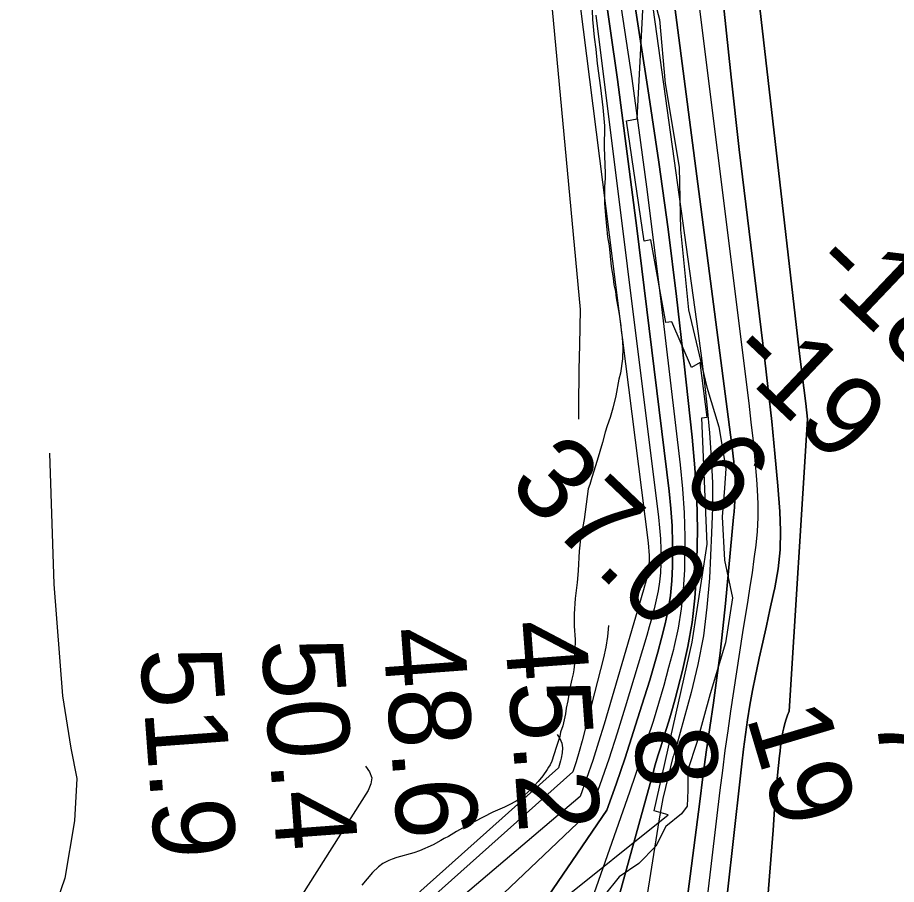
# Model space of a CAD drawing. Extents: x 3146026 to 3183936, y 897894 to 923344.
# Drawn here: x 3176544 to 3177266, y 905290 to 906002 of the extents above; entities that cross this region are included whole.
import ezdxf

# ---------------------------------------------------------------- set-up
doc = ezdxf.new("R2010")
doc.units = 0
for name, color, linetype in [('V-RIVR-EDGE', 7, 'Continuous'), ('V-RIVR-RANG', 7, 'Continuous'), ('V-ROAD-CNTR', 7, 'Continuous'), ('V-RRAP-RVMT', 7, 'Continuous'), ('V-SITE-VEGE', 7, 'Continuous'), ('V-TOPO-DPTH', 7, 'Continuous'), ('V-TOPO-MAJR', 7, 'Continuous'), ('V-TOPO-MINR', 7, 'Continuous'), ('V-TOPO-WATR', 7, 'Continuous')]:
    doc.layers.add(name, color=color, linetype=linetype)

msp = doc.modelspace()

# ---------------------------------------------------------------- linework, layer by layer
at = {"layer": 'V-RIVR-EDGE'}
msp.add_lwpolyline([(3177060.62, 906039.74), (3177071.02, 906000.61), (3177075.65, 905948.14), (3177086.93, 905879.44), (3177088.23, 905827.94), (3177094.75, 905762.11), (3177109.85, 905698.65), (3177119.78, 905666.2), (3177125.42, 905631.85), (3177124.43, 905615.64), (3177122.46, 905592.28), (3177124.28, 905556.51), (3177130.88, 905525.49), (3177125.07, 905488.79), (3177112.57, 905446.85), (3177101.5, 905406.82), (3177094.29, 905384.43), (3177094.25, 905367.74), (3177093.74, 905354.39), (3177088.95, 905348.2), (3177076.05, 905337.74), (3177067.91, 905321.55), (3177054.04, 905307.27), (3177037.8, 905296.35), (3177025.36, 905281.12)], dxfattribs=at)
at = {"layer": 'V-ROAD-CNTR'}
msp.add_lwpolyline([(3176569.87, 905644.57), (3176573.39, 905536.9), (3176580.49, 905445.06), (3176587.21, 905402.09), (3176592.1, 905377.18), (3176590.36, 905342.38), (3176582.36, 905295.36), (3176557.59, 905223.43), (3176536.4, 905168.63), (3176505.75, 905104.72), (3176484.29, 905071.19), (3176424.37, 904985.14), (3176296.77, 904806.9), (3176191.1, 904677.37)], dxfattribs=at)
at = {"layer": 'V-RRAP-RVMT'}
for p, q in [((3177052.47, 905919.15), (3177059.93, 906060.51)), ((3177043.77, 905917.56), (3177052.47, 905919.15)), ((3177058.29, 905818.7), (3177043.77, 905917.56)), ((3177063.74, 905819.82), (3177058.29, 905818.7)), ((3177076.11, 905751.79), (3177063.74, 905819.82)), ((3177080.96, 905752.44), (3177076.11, 905751.79)), ((3177097.09, 905714.92), (3177080.96, 905752.44)), ((3177104.39, 905718.89), (3177097.09, 905714.92)), ((3177110.11, 905674.02), (3177104.39, 905718.89)), ((3177105.77, 905673.6), (3177110.11, 905674.02)), ((3177110.03, 905569.8), (3177105.77, 905673.6)), ((3177097.77, 905489.18), (3177110.03, 905569.8)), ((3177066.46, 905350.76), (3177097.77, 905489.18)), ((3176923.78, 905224.2), (3177078.15, 905347.36)), ((3177078.15, 905347.36), (3177066.46, 905350.76))]:
    msp.add_line(p, q, dxfattribs=at)
at = {"layer": 'V-SITE-VEGE'}
for p, q in [((3177015.2, 906015.5), (3177015.9, 906000.79)), ((3177015.9, 906000.79), (3177017.19, 905986.28)), ((3177017.19, 905986.28), (3177018.71, 905976.27)), ((3177018.71, 905976.27), (3177019.62, 905964.5)), ((3177019.62, 905964.5), (3177022.45, 905944.48)), ((3177022.45, 905944.48), (3177024.32, 905928.4)), ((3177024.32, 905928.4), (3177025.61, 905913.29)), ((3177025.61, 905913.29), (3177025.51, 905895.65)), ((3177025.51, 905895.65), (3177026.38, 905874.47)), ((3177026.38, 905874.47), (3177026.35, 905870.35)), ((3177026.35, 905870.35), (3177025.72, 905863.3)), ((3177025.72, 905863.3), (3177025.69, 905857.81)), ((3177025.69, 905857.81), (3177025.84, 905849.57)), ((3177025.84, 905849.57), (3177026.57, 905839.76)), ((3177026.57, 905839.76), (3177028.24, 905822.11)), ((3177028.24, 905822.11), (3177029.57, 905814.65)), ((3177029.57, 905814.65), (3177031.24, 905797.78)), ((3177031.24, 905797.78), (3177032.76, 905788.55)), ((3177032.76, 905788.55), (3177033.51, 905782.67)), ((3177033.51, 905782.67), (3177034.66, 905777.17)), ((3177034.66, 905777.17), (3177035.22, 905772.07)), ((3177035.22, 905772.07), (3177037.88, 905758.72)), ((3177037.88, 905758.72), (3177039.2, 905749.11)), ((3177039.2, 905749.11), (3177039.38, 905745.18)), ((3177039.38, 905745.18), (3177040.13, 905739.49)), ((3177040.13, 905739.49), (3177040.67, 905731.26)), ((3177040.67, 905731.26), (3177040.62, 905721.84)), ((3177040.62, 905721.84), (3177038.79, 905710.09)), ((3177038.79, 905710.09), (3177037.59, 905705.2)), ((3177037.59, 905705.2), (3177034.96, 905691.49)), ((3177034.96, 905691.49), (3177032.55, 905681.3)), ((3177032.55, 905681.3), (3177030.35, 905673.86)), ((3177030.35, 905673.86), (3177027.96, 905667.02)), ((3177027.96, 905667.02), (3177026.36, 905661.73)), ((3177026.36, 905661.73), (3177024.16, 905653.31)), ((3177024.16, 905653.31), (3177019.77, 905638.44)), ((3177019.77, 905638.44), (3177015.18, 905624.54)), ((3177015.18, 905624.54), (3177013.58, 905618.67)), ((3177012.38, 905615.14), (3177008.91, 905590.07)), ((3177013.58, 905618.67), (3177012.38, 905615.14)), ((3177008.91, 905590.07), (3177006.08, 905574)), ((3177006.08, 905574), (3177004.84, 905564.01)), ((3177004.84, 905564.01), (3177004.16, 905548.13)), ((3177003.75, 905544.61), (3177003.33, 905538.34)), ((3177004.16, 905548.13), (3177003.75, 905544.61)), ((3177003.33, 905538.34), (3177001.68, 905525.21)), ((3177001.68, 905525.21), (3177000.83, 905512.47)), ((3177000.83, 905512.47), (3177000.77, 905502.47)), ((3177000.77, 905502.47), (3177001.5, 905491.49)), ((3177001.5, 905491.49), (3177001.44, 905482.07)), ((3177001.04, 905478.94), (3177000.99, 905471.29)), ((3177001.44, 905482.07), (3177001.04, 905478.94)), ((3177000.99, 905471.29), (3177000.57, 905466.39)), ((3176999.97, 905463.26), (3176998.77, 905458.76)), ((3177000.57, 905466.39), (3176999.97, 905463.26)), ((3176998.77, 905458.76), (3176997.16, 905451.31)), ((3176997.16, 905451.31), (3176995.53, 905441.13)), ((3176995.53, 905441.13), (3176994.32, 905434.86)), ((3176994.32, 905434.86), (3176993.71, 905430.35)), ((3176993.71, 905430.35), (3176991.49, 905420.37)), ((3176991.49, 905420.37), (3176989.7, 905415.28)), ((3176988.9, 905411.75), (3176985.9, 905402.75)), ((3176989.7, 905415.28), (3176988.9, 905411.75)), ((3176985.9, 905402.75), (3176982.51, 905391.59)), ((3176982.51, 905391.59), (3176981.12, 905388.46)), ((3176978.74, 905384.56), (3176974.99, 905379.48)), ((3176979.73, 905386.51), (3176978.74, 905384.56)), ((3176981.12, 905388.46), (3176979.73, 905386.51)), ((3176974.99, 905379.48), (3176971.24, 905374.79)), ((3176968.28, 905371.48), (3176965.13, 905368.16)), ((3176971.24, 905374.79), (3176968.28, 905371.48)), ((3176957.24, 905361.35), (3176953.11, 905358.62)), ((3176960.39, 905363.68), (3176957.24, 905361.35)), ((3176965.13, 905368.16), (3176960.39, 905363.68)), ((3176947.41, 905355.52), (3176943.47, 905353.58)), ((3176953.11, 905358.62), (3176947.41, 905355.52)), ((3176934.04, 905349.51), (3176918.71, 905341.76)), ((3176943.47, 905353.58), (3176934.04, 905349.51)), ((3176918.71, 905341.76), (3176913.99, 905339.23)), ((3176904.15, 905333.6), (3176897.46, 905329.52)), ((3176913.99, 905339.23), (3176904.15, 905333.6)), ((3176891.36, 905326.22), (3176885.07, 905322.73)), ((3176894.12, 905327.97), (3176891.36, 905326.22)), ((3176897.46, 905329.52), (3176894.12, 905327.97)), ((3176885.07, 905322.73), (3176873.67, 905317.69)), ((3176851.28, 905310.96), (3176848.53, 905309.79)), ((3176855.21, 905312.31), (3176851.28, 905310.96)), ((3176868.96, 905316.15), (3176855.21, 905312.31)), ((3176873.67, 905317.69), (3176868.96, 905316.15)), ((3176840.07, 905304.55), (3176835.14, 905299.87)), ((3176843.62, 905307.27), (3176840.07, 905304.55)), ((3176848.53, 905309.79), (3176843.62, 905307.27)), ((3176835.14, 905299.87), (3176826.26, 905289.72))]:
    msp.add_line(p, q, dxfattribs=at)
at = {"layer": 'V-TOPO-DPTH'}
for points in [[(3177075.42, 906690.56), (3177186.19, 905723.82), (3177187.86, 905710.94), (3177189.5, 905698.06), (3177191.09, 905685.18), (3177192.63, 905672.29), (3177177.39, 905432.65), (3177176.13, 905429.27), (3177174.93, 905425.87), (3177173.87, 905422.42), (3177172.93, 905418.95), (3177172.18, 905415.43), (3177171.56, 905411.88), (3177171.48, 905411.32), (3177170.93, 905407.47), (3177170.43, 905403.61), (3177169.97, 905399.74), (3177169.56, 905395.87), (3177166.87, 905369.27), (3177165.42, 905352.09), (3177164.35, 905334.89), (3177135.25, 904970.05)], [(3177135.25, 904970.05), (3177164.35, 905334.89), (3177165.42, 905352.09), (3177166.87, 905369.27), (3177169.56, 905395.87), (3177169.97, 905399.74), (3177170.43, 905403.61), (3177170.93, 905407.47), (3177171.48, 905411.32), (3177171.56, 905411.88), (3177172.18, 905415.43), (3177172.93, 905418.95), (3177173.87, 905422.42), (3177174.93, 905425.87), (3177176.13, 905429.27), (3177177.39, 905432.65), (3177192.63, 905672.29), (3177191.09, 905685.18), (3177189.5, 905698.06), (3177187.86, 905710.94), (3177186.19, 905723.82), (3177075.42, 906690.56)], [(3176982.6, 905081.72), (3177065.32, 905380.96), (3177067.44, 905388.43), (3177069.64, 905395.89), (3177071.94, 905403.31), (3177074.31, 905410.71), (3177074.53, 905411.4), (3177077, 905419.16), (3177079.37, 905426.94), (3177081.59, 905434.76), (3177083.72, 905442.61), (3177089.83, 905465.97), (3177094.27, 905485.62), (3177097.82, 905505.4), (3177100.04, 905525.38), (3177101.37, 905545.48), (3177101.71, 905556.05), (3177102, 905581.51), (3177101.56, 905606.95), (3177100.04, 905632.34), (3177097.81, 905657.71), (3177091.23, 905717.75), (3177084.81, 905773.07), (3177077.89, 905828.33), (3177070.24, 905883.49), (3177062.11, 905938.58), (3176969.47, 906538.61)], [(3176969.47, 906538.61), (3177062.11, 905938.58), (3177070.24, 905883.49), (3177077.89, 905828.33), (3177084.81, 905773.07), (3177091.23, 905717.75), (3177097.81, 905657.71), (3177100.04, 905632.34), (3177101.56, 905606.95), (3177102, 905581.51), (3177101.71, 905556.05), (3177101.37, 905545.48), (3177100.04, 905525.38), (3177097.82, 905505.4), (3177094.27, 905485.62), (3177089.83, 905465.97), (3177083.72, 905442.61), (3177081.59, 905434.76), (3177079.37, 905426.94), (3177077, 905419.16), (3177074.53, 905411.4), (3177074.31, 905410.71), (3177071.94, 905403.31), (3177069.64, 905395.89), (3177067.44, 905388.43), (3177065.32, 905380.96), (3176982.6, 905081.72)], [(3177054.99, 904979.98), (3177103.92, 905358.31), (3177106.6, 905378.63), (3177109.36, 905398.94), (3177112.22, 905419.23), (3177115.16, 905439.51), (3177118, 905459.8), (3177120.63, 905480.12), (3177122.94, 905500.48), (3177125.04, 905520.86), (3177131.81, 905591.97), (3177132.19, 905596.32), (3177132.54, 905600.67), (3177132.81, 905605.03), (3177133.05, 905609.39), (3177133.18, 905613.74), (3177133.2, 905618.1), (3177133.07, 905622.46), (3177132.84, 905626.82), (3177132.77, 905627.72), (3177132.38, 905632.53), (3177131.94, 905637.32), (3177131.42, 905642.11), (3177130.84, 905646.9), (3177040.34, 906343.46)], [(3177040.34, 906343.46), (3177130.84, 905646.9), (3177131.42, 905642.11), (3177131.94, 905637.32), (3177132.38, 905632.53), (3177132.77, 905627.72), (3177132.84, 905626.82), (3177133.07, 905622.46), (3177133.2, 905618.1), (3177133.18, 905613.74), (3177133.05, 905609.39), (3177132.81, 905605.03), (3177132.54, 905600.67), (3177132.19, 905596.32), (3177131.81, 905591.97), (3177125.04, 905520.86), (3177122.94, 905500.48), (3177120.63, 905480.12), (3177118, 905459.8), (3177115.16, 905439.51), (3177112.22, 905419.23), (3177109.36, 905398.94), (3177106.6, 905378.63), (3177103.92, 905358.31), (3177054.99, 904979.98)], [(3176837.83, 905073.11), (3177027.58, 905351.18), (3177035.18, 905372.61), (3177042.57, 905394.12), (3177049.64, 905415.73), (3177056.49, 905437.42), (3177062.83, 905457.99), (3177066.25, 905469.47), (3177069.53, 905480.99), (3177072.6, 905492.57), (3177075.53, 905504.18), (3177077.96, 905515.87), (3177079.88, 905527.64), (3177081.02, 905539.5), (3177081.63, 905551.43), (3177081.72, 905556.1), (3177081.69, 905570.4), (3177081.26, 905584.68), (3177080.22, 905598.93), (3177078.79, 905613.16), (3177052.39, 905829.36), (3177036.4, 905951.51), (3177019, 906073.44)], [(3177123.5, 906012.66), (3177129.69, 905953.29), (3177136.45, 905893.97), (3177157.16, 905723.24), (3177160.21, 905696.89), (3177163.08, 905670.53), (3177165.65, 905644.13), (3177168.04, 905617.71), (3177169.83, 905596.62), (3177170.44, 905580.78), (3177170.11, 905565), (3177168.33, 905549.33), (3177165.61, 905533.71), (3177164.58, 905529.1), (3177161.63, 905515.84), (3177158.69, 905502.58), (3177155.74, 905489.32), (3177152.79, 905476.06), (3177152.18, 905473.34), (3177149.66, 905461.42), (3177147.32, 905449.46), (3177145.23, 905437.45), (3177143.32, 905425.42), (3177141.6, 905413.34), (3177139.97, 905401.26), (3177138.48, 905389.16), (3177137.07, 905377.05), (3177126.73, 905283.74)], [(3177126.73, 905283.74), (3177137.07, 905377.05), (3177138.48, 905389.16), (3177139.97, 905401.26), (3177141.6, 905413.34), (3177143.32, 905425.42), (3177145.23, 905437.45), (3177147.32, 905449.46), (3177149.66, 905461.42), (3177152.18, 905473.34), (3177152.79, 905476.06), (3177155.74, 905489.32), (3177158.69, 905502.58), (3177161.63, 905515.84), (3177164.58, 905529.1), (3177165.61, 905533.71), (3177168.33, 905549.33), (3177170.11, 905565), (3177170.44, 905580.78), (3177169.83, 905596.62), (3177168.04, 905617.71), (3177165.65, 905644.13), (3177163.08, 905670.53), (3177160.21, 905696.89), (3177157.16, 905723.24), (3177136.45, 905893.97), (3177129.69, 905953.29), (3177123.5, 906012.66)]]:
    msp.add_lwpolyline(points, dxfattribs=at)
at = {"layer": 'V-TOPO-MAJR'}
for points in [[(3176950.11, 906358.19), (3177005.8, 905762.55), (3177005.12, 905733.38), (3177004.9, 905723.23), (3177004.72, 905713.07), (3177004.58, 905702.91), (3177004.48, 905692.76), (3177004.32, 905672.44)], [(3177029.11, 905502.91), (3177028.28, 905493.98), (3177026.79, 905485.13), (3177024.88, 905476.34), (3177007.36, 905408.07), (3177005.02, 905399.52), (3177002.52, 905391.02), (3176999.76, 905382.6), (3176756.74, 905165.74), (3176746.16, 905142.78), (3176660.53, 904263.81), (3176662.11, 904247), (3176629.03, 903932.41)]]:
    msp.add_lwpolyline(points, dxfattribs=at)
at = {"layer": 'V-TOPO-MINR'}
for points in [[(3177075.42, 906690.56), (3177186.19, 905723.82), (3177187.86, 905710.94), (3177189.5, 905698.06), (3177191.09, 905685.18), (3177192.63, 905672.29), (3177177.39, 905432.65), (3177176.13, 905429.27), (3177174.93, 905425.87), (3177173.87, 905422.42), (3177172.93, 905418.95), (3177172.18, 905415.43), (3177171.56, 905411.88), (3177171.48, 905411.32), (3177170.93, 905407.47), (3177170.43, 905403.61), (3177169.97, 905399.74), (3177169.56, 905395.87), (3177166.87, 905369.27), (3177165.42, 905352.09), (3177164.35, 905334.89), (3177135.25, 904970.05)], [(3176980.37, 906623.37), (3177102.6, 905742.76), (3177105.29, 905722.38), (3177107.78, 905701.98), (3177110, 905681.55), (3177112.02, 905661.09), (3177113.47, 905640.61), (3177114.34, 905620.11), (3177114.33, 905599.6), (3177113.75, 905579.08), (3177111.88, 905541.69), (3177109.91, 905517.91), (3177106.92, 905494.3), (3177102.39, 905470.93), (3177096.83, 905447.73), (3177084.81, 905403.93), (3177084.47, 905402.75), (3177084.12, 905401.58), (3177083.75, 905400.41), (3177083.37, 905399.25), (3177083.35, 905399.2), (3177082.97, 905398.07), (3177082.62, 905396.93), (3177082.29, 905395.78), (3177081.98, 905394.62), (3177077.95, 905378.93), (3177075.77, 905369.9), (3177073.75, 905360.83), (3177072, 905351.72), (3177070.41, 905342.56), (3177021.85, 905036.27)], [(3177040.34, 906343.46), (3177130.84, 905646.9), (3177131.42, 905642.11), (3177131.94, 905637.32), (3177132.38, 905632.53), (3177132.77, 905627.72), (3177132.84, 905626.82), (3177133.07, 905622.46), (3177133.2, 905618.1), (3177133.18, 905613.74), (3177133.05, 905609.39), (3177132.81, 905605.03), (3177132.54, 905600.67), (3177132.19, 905596.32), (3177131.81, 905591.97), (3177125.04, 905520.86), (3177122.94, 905500.48), (3177120.63, 905480.12), (3177118, 905459.8), (3177115.16, 905439.51), (3177112.22, 905419.23), (3177109.36, 905398.94), (3177106.6, 905378.63), (3177103.92, 905358.31), (3177054.99, 904979.98)], [(3176984.14, 906183.06), (3177061.61, 905570.79), (3177061.98, 905567.32), (3177062.24, 905563.84), (3177062.37, 905560.35), (3177062.4, 905556.86), (3177062.38, 905555.92), (3177062.25, 905552.9), (3177061.98, 905549.9), (3177061.53, 905546.92), (3177060.95, 905543.95), (3177060.24, 905541.01), (3177059.5, 905538.07), (3177058.71, 905535.14), (3177057.88, 905532.23), (3177025.33, 905421.94), (3177020.76, 905406.98), (3177016, 905392.07), (3177010.95, 905377.26), (3177005.71, 905362.51), (3176791.77, 905181.02)], [(3177092.73, 906097.05), (3177144.23, 905685.56), (3177146.07, 905669.92), (3177147.77, 905654.26), (3177149.24, 905638.58), (3177150.57, 905622.89), (3177151.24, 905614.21), (3177151.76, 905602.85), (3177151.81, 905591.51), (3177151.16, 905580.18), (3177150.04, 905568.86), (3177148.52, 905557.57), (3177146.92, 905546.28), (3177145.23, 905535), (3177143.48, 905523.74), (3177139.2, 905497.07), (3177136.64, 905480.93), (3177134.12, 905464.78), (3177131.66, 905448.62), (3177129.24, 905432.46), (3177126.92, 905416.29), (3177124.69, 905400.1), (3177122.6, 905383.89), (3177120.59, 905367.67), (3177093.53, 905140.77)], [(3177019, 906073.44), (3177036.4, 905951.51), (3177052.39, 905829.36), (3177078.79, 905613.16), (3177080.22, 905598.93), (3177081.26, 905584.68), (3177081.69, 905570.4), (3177081.72, 905556.1), (3177081.63, 905551.43), (3177081.02, 905539.5), (3177079.88, 905527.64), (3177077.96, 905515.87), (3177075.53, 905504.18), (3177072.6, 905492.57), (3177069.53, 905480.99), (3177066.25, 905469.47), (3177062.83, 905457.99), (3177056.49, 905437.42), (3177049.64, 905415.73), (3177042.57, 905394.12), (3177035.18, 905372.61), (3177027.58, 905351.18), (3176837.83, 905073.11)], [(3177034.74, 906040.91), (3177048.23, 905952.12), (3177060.34, 905863.13), (3177071.52, 905774.01), (3177087.88, 905634.94), (3177089.78, 905615.23), (3177091.12, 905595.5), (3177091.62, 905575.72), (3177091.57, 905555.92), (3177091.39, 905548.68), (3177090.47, 905532.55), (3177088.83, 905516.52), (3177086.13, 905500.63), (3177082.72, 905484.84), (3177082.3, 905483.13), (3177078.43, 905468.3), (3177074.38, 905453.52), (3177070.06, 905438.82), (3177065.57, 905424.17), (3177060.87, 905409.58), (3177056.09, 905395.01), (3177051.18, 905380.49), (3177046.18, 905366), (3176991.6, 905210.03)], [(3177123.5, 906012.66), (3177129.69, 905953.29), (3177136.45, 905893.97), (3177157.16, 905723.24), (3177160.21, 905696.89), (3177163.08, 905670.53), (3177165.65, 905644.13), (3177168.04, 905617.71), (3177169.83, 905596.62), (3177170.44, 905580.78), (3177170.11, 905565), (3177168.33, 905549.33), (3177165.61, 905533.71), (3177164.58, 905529.1), (3177161.63, 905515.84), (3177158.69, 905502.58), (3177155.74, 905489.32), (3177152.79, 905476.06), (3177152.18, 905473.34), (3177149.66, 905461.42), (3177147.32, 905449.46), (3177145.23, 905437.45), (3177143.32, 905425.42), (3177141.6, 905413.34), (3177139.97, 905401.26), (3177138.48, 905389.16), (3177137.07, 905377.05), (3177126.73, 905283.74)], [(3177018.61, 906004.31), (3177070.09, 905591.84), (3177071.01, 905583.02), (3177071.67, 905574.17), (3177071.97, 905565.31), (3177072.02, 905556.44), (3177071.98, 905553.82), (3177071.62, 905546.27), (3177070.93, 905538.76), (3177069.76, 905531.32), (3177068.27, 905523.91), (3177066.46, 905516.55), (3177064.57, 905509.22), (3177062.54, 905501.92), (3177060.43, 905494.64), (3177042.71, 905435.74), (3177036.09, 905414.4), (3177029.22, 905393.13), (3177022, 905371.99), (3177014.53, 905350.92), (3176788.74, 905136.45)], [(3176986.89, 905413.42), (3176989.12, 905409.99), (3176990.65, 905406.36), (3176991.14, 905402.46), (3176990.94, 905398.36), (3176990.06, 905393.83), (3176989.63, 905391.85), (3176989.14, 905389.89), (3176988.55, 905387.96), (3176987.89, 905386.04), (3176733.49, 905158.71), (3176602.06, 903931.88)], [(3176829.33, 905387.44), (3176832.74, 905382.75), (3176834.51, 905377.88), (3176833.82, 905372.75), (3176831.49, 905367.44), (3176692.84, 905148.18)]]:
    msp.add_lwpolyline(points, dxfattribs=at)
at = {"layer": 'V-TOPO-WATR'}
msp.add_lwpolyline([(3176969.47, 906538.61), (3177062.11, 905938.58), (3177070.24, 905883.49), (3177077.89, 905828.33), (3177084.81, 905773.07), (3177091.23, 905717.75), (3177097.81, 905657.71), (3177100.04, 905632.34), (3177101.56, 905606.95), (3177102, 905581.51), (3177101.71, 905556.05), (3177101.37, 905545.48), (3177100.04, 905525.38), (3177097.82, 905505.4), (3177094.27, 905485.62), (3177089.83, 905465.97), (3177083.72, 905442.61), (3177081.59, 905434.76), (3177079.37, 905426.94), (3177077, 905419.16), (3177074.53, 905411.4), (3177074.31, 905410.71), (3177071.94, 905403.31), (3177069.64, 905395.89), (3177067.44, 905388.43), (3177065.32, 905380.96), (3176982.6, 905081.72)], dxfattribs=at)

# ---------------------------------------------------------------- texts
at = {"layer": 'V-RIVR-RANG'}
for s, rotation, p in [('-18', 316.41833, (3177192.13, 905795.64)), ('-19', 316.41833, (3177123.95, 905722.49)), ('6', 316.41833, (3177085.19, 905621.33)), ('37.0', 316.41833, (3176944.96, 905616.73)), ('48.6', 274.20833, (3176843.28, 905499.71)), ('45.2', 274.20833, (3176943.13, 905505.46)), ('50.4', 274.20833, (3176743.71, 905490.29)), ('51.9', 274.20833, (3176643.98, 905482.96)), ('19', 286.59168, (3177141.97, 905428.13)), ('7', 277.62769, (3177248.21, 905429.55)), ('8', 274.20833, (3177049.83, 905418.08))]:
    msp.add_text(s, height=67, rotation=rotation, dxfattribs=at).set_placement(p)

doc.saveas('drawing.dxf')
